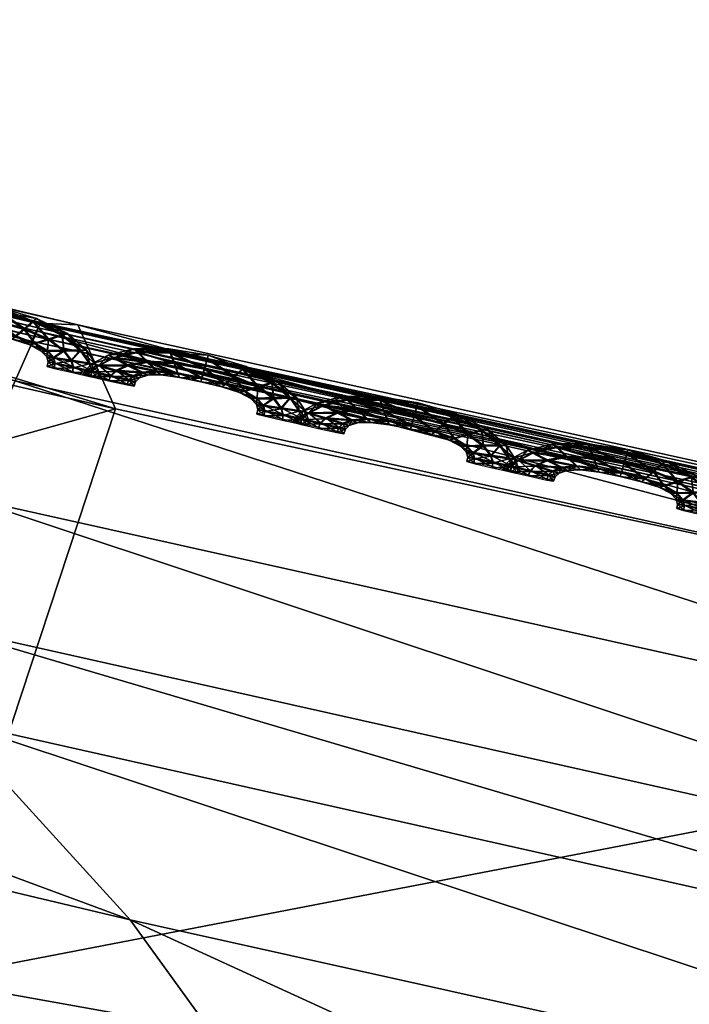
# Model space of a CAD drawing. Extents: x -7.4 to 7.4, y -11.5 to 9.8.
# Tile 313 of 469: x -2.316 to -2.141, y 9.55 to 9.807. Entities that reach past the tile are written whole.
import ezdxf

# ---------------------------------------------------------------- set-up
doc = ezdxf.new("R2010")
doc.units = 0
doc.header["$MEASUREMENT"] = 0
for name, color, linetype in [('A-FURN-3-ST', 150, 'Continuous'), ('A-FURN-3-ST-SEAM', 130, 'Continuous'), ('A-FURN-3-ST-SI', 160, 'Continuous')]:
    doc.layers.add(name, color=color, linetype=linetype)

msp = doc.modelspace()

# ---------------------------------------------------------------- meshes
at = {"layer": 'A-FURN-3-ST'}
mesh = msp.add_polyface(dxfattribs=at)
corners = [(-2.31136, 9.72685, 17.60377), (-2.31247, 9.72471, 17.59244), (-2.58485, 9.78906, 17.58594), (-2.58394, 9.7912, 17.59731), (-2.31314, 9.72338, 17.58582), (-2.58541, 9.78774, 17.57936), (-1.97154, 9.64931, 17.59978), (-1.97016, 9.65145, 17.61111), (-2.341, 9.64976, 17.62644), (-2.33487, 9.62422, 17.64508), (-2.00233, 9.54956, 17.65287), (-2.00744, 9.57494, 17.6342), (-2.28734, 9.57201, 17.73868), (-1.9535, 9.49769, 17.74628), (-2.60056, 9.68795, 17.63823), (-2.55406, 9.63542, 17.7319), (-2.60749, 9.7137, 17.61963), (-2.31737, 9.71296, 17.63359), (-2.33031, 9.68251, 17.631), (-1.99366, 9.60745, 17.63857), (-1.97764, 9.63765, 17.64097), (-2.59925, 9.74662, 17.62435), (-2.58885, 9.77724, 17.62709), (-2.31247, 9.72471, 17.58012), (-2.58485, 9.78906, 17.57365), (-2.31136, 9.72685, 17.57498), (-2.58394, 9.7912, 17.56852), (-1.97154, 9.64931, 17.58746), (-1.97237, 9.64803, 17.59316), (-2.31164, 9.72598, 17.62142), (-1.97055, 9.65058, 17.62872), (-2.58418, 9.79034, 17.61495), (-2.19743, 9.44775, 17.93382), (-1.85947, 9.37574, 17.941), (-2.1687, 9.2031, 18.1293), (-2.46914, 9.50927, 17.92716)]
mesh.append_faces([[corners[k] for k in face] for face in [(0, 1, 2), (2, 3, 0), (1, 4, 5), (5, 2, 1), (4, 1, 6), (1, 0, 7), (8, 9, 10), (10, 11, 8), (9, 12, 13), (13, 10, 9), (14, 15, 12), (12, 9, 14), (16, 14, 9), (9, 8, 16), (17, 18, 19), (19, 20, 17), (18, 8, 11), (11, 19, 18), (8, 18, 21), (22, 21, 18), (18, 17, 22), (4, 23, 24), (24, 5, 4), (23, 25, 26), (26, 24, 23), (25, 23, 27), (23, 4, 28), (0, 29, 30), (29, 17, 20), (20, 30, 29), (31, 22, 17), (17, 29, 31), (3, 31, 29), (29, 0, 3), (12, 32, 33), (34, 32, 35), (15, 35, 32), (32, 12, 15)]])
mesh = msp.add_polyface(dxfattribs=at)
corners = [(-2.34041, 9.55636, 0.61819), (-2.29118, 9.70571, 1.00068), (-1.94875, 9.63192, 1.00083), (-2.63364, 9.60992, 0.61819), (-2.56645, 9.76867, 1.00053), (-2.84873, 9.62562, 0.62332), (-2.75513, 9.78375, 1.00144), (-3.02475, 9.55904, 0.64812), (-2.99515, 9.64037, 1.00437), (-3.33255, 9.23994, 0.62332), (-3.41835, 9.25271, 1.00159), (-3.8311, 8.70215, 0.61819), (-3.96608, 8.70433, 1.00079), (-4.35805, 8.11928, 0.61819), (-4.52027, 8.12229, 1.00098), (-4.86768, 7.51619, 0.61819), (-5.04849, 7.5208, 1.0011), (-5.34537, 6.87803, 0.61819), (-5.54237, 6.88314, 1.00121), (-2.49807, 9.19186, 0.56582), (-2.83903, 9.224, 0.56582), (-2.71707, 8.68134, 0.55836), (-3.14581, 8.69205, 0.55836), (-2.1241, 9.15424, 0.56582), (-2.2831, 8.66878, 0.55836), (-1.99018, 9.49361, 0.61819), (-1.91804, 8.11232, 0.55836), (-2.39411, 8.11376, 0.55836), (-1.93379, 7.51392, 0.55836), (-2.46835, 7.51392, 0.55836), (-1.94178, 6.87548, 0.55836), (-2.53254, 6.87548, 0.55836), (-3.54027, 8.6986, 0.56582), (-3.12657, 9.24031, 0.57304), (-3.85575, 7.51392, 0.55836), (-4.4575, 7.51421, 0.56582), (-3.99861, 8.11768, 0.56582), (-3.4969, 8.11669, 0.55836), (-4.19521, 6.87548, 0.55836), (-4.89012, 6.87581, 0.56582), (-3.34122, 6.87548, 0.55836), (-3.14632, 7.51392, 0.55836), (-2.93761, 8.11533, 0.55836)]
mesh.append_faces([[corners[k] for k in face] for face in [(0, 1, 2), (3, 4, 1), (1, 0, 3), (5, 6, 4), (4, 3, 5), (7, 8, 6), (6, 5, 7), (7, 9, 10), (10, 8, 7), (10, 9, 11), (11, 12, 10), (12, 11, 13), (13, 14, 12), (14, 13, 15), (15, 16, 14), (16, 15, 17), (17, 18, 16), (0, 19, 20), (20, 3, 0), (20, 19, 21), (21, 22, 20), (19, 23, 24), (24, 21, 19), (25, 23, 19), (19, 0, 25), (26, 27, 24), (32, 33, 20), (20, 22, 32), (33, 5, 3), (3, 20, 33), (9, 7, 5), (5, 33, 9), (11, 9, 33), (33, 32, 11), (34, 35, 36), (36, 37, 34), (37, 36, 32), (32, 22, 37), (36, 13, 11), (11, 32, 36), (35, 15, 13), (13, 36, 35), (38, 39, 35), (35, 34, 38), (39, 17, 15), (15, 35, 39), (40, 38, 34), (34, 41, 40), (27, 42, 21), (21, 24, 27), (42, 37, 22), (22, 21, 42), (41, 34, 37), (37, 42, 41)]])
mesh.append_faces([[corners[k] for k in face] for face in [(28, 29, 27), (30, 31, 29), (41, 29, 31)]], dxfattribs={"vtx0": -1, "vtx1": -1, "vtx2": -1})
mesh.append_faces([[corners[k] for k in face] for face in [(31, 40, 41), (29, 41, 42)]], dxfattribs={"vtx0": -1, "vtx2": -1})
mesh.append_faces([[corners[k] for k in face] for face in [(42, 27, 29)]], dxfattribs={"vtx1": -1, "vtx2": -1})
mesh = msp.add_polyface(dxfattribs=at)
corners = [(-1.97154, 9.64931, 17.59978), (-1.97237, 9.64803, 17.59316), (-2.31314, 9.72338, 17.58582), (-1.97016, 9.65145, 17.61111), (-2.31247, 9.72471, 17.59244), (-1.61079, 9.58124, 17.61788), (-1.61246, 9.5791, 17.60655), (-1.61344, 9.57783, 17.59997), (-1.2449, 9.51899, 17.61351), (-1.24296, 9.52109, 17.62484), (-1.65614, 9.50523, 17.64139), (-1.65219, 9.48001, 17.6601), (-1.2948, 9.42056, 17.66748), (-1.29674, 9.44553, 17.64876), (-1.60256, 9.4286, 17.75332), (-1.24743, 9.3698, 17.76043), (-2.00233, 9.54956, 17.65287), (-1.9535, 9.49769, 17.74628), (-2.00744, 9.57494, 17.6342), (-1.61974, 9.56752, 17.64778), (-1.63909, 9.53749, 17.64557), (-1.27624, 9.47762, 17.65272), (-1.99366, 9.60745, 17.63857), (-1.97764, 9.63765, 17.64097), (-1.61246, 9.5791, 17.59427), (-1.97154, 9.64931, 17.58746), (-1.61079, 9.58124, 17.58913), (-1.97016, 9.65145, 17.58232), (-1.2449, 9.51899, 17.60123), (-1.24609, 9.51771, 17.60693), (-1.61123, 9.58038, 17.63549), (-1.24351, 9.52022, 17.64237), (-1.25349, 9.50745, 17.65477), (-1.97055, 9.65058, 17.62872), (-2.31136, 9.72685, 17.57498), (-2.31247, 9.72471, 17.58012), (-2.31136, 9.72685, 17.60377), (-1.85947, 9.37574, 17.941), (-1.50521, 9.30879, 17.94759), (-2.28734, 9.57201, 17.73868)]
mesh.append_faces([[corners[k] for k in face] for face in [(0, 1, 2), (3, 0, 4), (5, 6, 0), (0, 3, 5), (6, 7, 1), (1, 0, 6), (7, 6, 8), (6, 5, 9), (10, 11, 12), (12, 13, 10), (11, 14, 15), (16, 17, 14), (14, 11, 16), (18, 16, 11), (11, 10, 18), (19, 20, 21), (20, 10, 13), (22, 18, 10), (10, 20, 22), (23, 22, 20), (20, 19, 23), (7, 24, 25), (25, 1, 7), (24, 26, 27), (27, 25, 24), (26, 24, 28), (24, 7, 29), (5, 30, 31), (30, 19, 32), (33, 23, 19), (19, 30, 33), (3, 33, 30), (30, 5, 3), (25, 27, 34), (1, 25, 35), (33, 3, 36), (17, 37, 38), (38, 14, 17), (37, 17, 39)]])
mesh = msp.add_polyface(dxfattribs=at)
corners = [(-0.29098, 9.30467, 0.61819), (-0.27167, 9.40709, 1.00151), (0, 9.39906, 1.00155), (0, 9.29704, 0.61819), (-0.5936, 9.32387, 0.61819), (-0.56214, 9.4288, 1.00144), (-0.91719, 9.35069, 0.61819), (-0.8849, 9.46131, 1.00129), (-1.26207, 9.38711, 0.61819), (-1.23172, 9.50581, 1.00113), (-1.62401, 9.43544, 0.61819), (-1.5897, 9.56341, 1.00098), (-1.99018, 9.49361, 0.61819), (-1.94875, 9.63192, 1.00083), (-2.34041, 9.55636, 0.61819), (-1.35123, 9.09059, 0.56582), (-1.73692, 9.11935, 0.56582), (-2.1241, 9.15424, 0.56582), (-1.859, 8.65716, 0.55836), (-2.2831, 8.66878, 0.55836), (-1.44439, 8.6476, 0.55836), (-0.63005, 9.05338, 0.56582), (-0.97932, 9.06921, 0.56582), (-1.03908, 8.64051, 0.55836), (-0.65929, 8.63524, 0.55836), (-1.91804, 8.11232, 0.55836), (-2.39411, 8.11376, 0.55836), (-1.93379, 7.51392, 0.55836), (-1.48547, 8.11113, 0.55836), (-1.49132, 7.51392, 0.55836), (-1.06504, 8.11026, 0.55836), (-1.06876, 7.51392, 0.55836), (-0.67156, 8.1096, 0.55836), (-0.6733, 7.51392, 0.55836), (-0.32248, 8.10911, 0.55836), (0, 8.1089, 0.55836), (0, 7.51392, 0.55836), (-0.31817, 8.63132, 0.55836), (0, 8.62968, 0.55836), (-0.32308, 7.51392, 0.55836), (0, 9.03682, 0.56582), (-0.30741, 9.0416, 0.56582), (0.29098, 9.30467, 0.61819)]
mesh.append_faces([[corners[k] for k in face] for face in [(0, 1, 2), (2, 3, 0), (4, 5, 1), (1, 0, 4), (6, 7, 5), (5, 4, 6), (8, 9, 7), (7, 6, 8), (10, 11, 9), (9, 8, 10), (12, 13, 11), (11, 10, 12), (13, 12, 14), (15, 16, 10), (10, 8, 15), (16, 17, 12), (12, 10, 16), (17, 16, 18), (18, 19, 17), (16, 15, 20), (20, 18, 16), (21, 22, 6), (6, 4, 21), (22, 15, 8), (8, 6, 22), (20, 15, 22), (22, 23, 20), (22, 21, 24), (24, 23, 22), (19, 18, 25), (18, 20, 28), (28, 25, 18), (20, 23, 30), (30, 28, 20), (23, 24, 32), (32, 30, 23), (35, 34, 37), (37, 38, 35), (34, 32, 24), (24, 37, 34), (40, 41, 0), (0, 3, 40), (41, 21, 4), (4, 0, 41), (37, 24, 21), (21, 41, 37), (38, 37, 41), (41, 40, 38), (42, 3, 2), (40, 3, 42)]])
mesh.append_faces([[corners[k] for k in face] for face in [(29, 27, 25), (31, 29, 28), (33, 31, 30), (39, 33, 32)]], dxfattribs={"vtx0": -1, "vtx1": -1, "vtx2": -1})
mesh.append_faces([[corners[k] for k in face] for face in [(26, 25, 27), (25, 28, 29), (28, 30, 31), (30, 32, 33), (34, 35, 36), (32, 34, 39)]], dxfattribs={"vtx1": -1, "vtx2": -1})
at = {"layer": 'A-FURN-3-ST-SEAM'}
mesh = msp.add_polyface(dxfattribs=at)
corners = [(-2.34017, 9.73299, 17.5886), (-2.33162, 9.73282, 17.58883), (-2.33063, 9.73006, 17.59012), (-2.32272, 9.72862, 17.59031), (-2.33198, 9.73393, 17.58544), (-2.33764, 9.73043, 17.58997), (-2.32343, 9.72614, 17.58905), (-2.32196, 9.73121, 17.58905), (-2.32169, 9.73225, 17.58567), (-2.34112, 9.73401, 17.58518), (-2.3465, 9.73158, 17.58841), (-2.32964, 9.72738, 17.5889), (-2.31729, 9.72454, 17.58917), (-2.315, 9.72643, 17.59046), (-2.32193, 9.73138, 17.58232), (-2.33158, 9.73303, 17.5821), (-2.34274, 9.72957, 17.58982), (-2.33506, 9.72796, 17.58879), (-2.32367, 9.72528, 17.58567), (-2.32925, 9.72647, 17.58556), (-2.31263, 9.72846, 17.58925), (-2.31176, 9.72928, 17.5859), (-2.31263, 9.72862, 17.58251), (-2.34013, 9.73319, 17.58187), (-2.34785, 9.73241, 17.58499), (-2.35034, 9.72957, 17.5883), (-2.33408, 9.72714, 17.58544), (-2.31817, 9.72392, 17.58578), (-2.31227, 9.72269, 17.58928), (-2.30867, 9.72376, 17.59061), (-2.31492, 9.72672, 17.58122), (-2.32264, 9.72891, 17.58107), (-2.33059, 9.73035, 17.58088), (-2.34587, 9.72812, 17.5897), (-2.33898, 9.72767, 17.58867), (-2.33756, 9.72701, 17.58537), (-2.3296, 9.72759, 17.58217), (-2.32339, 9.72635, 17.58232), (-2.33503, 9.72816, 17.58206), (-2.30507, 9.72487, 17.5894), (-2.30372, 9.72536, 17.58605), (-2.30503, 9.72503, 17.58267), (-2.30863, 9.724, 17.58133), (-2.33756, 9.73072, 17.58069), (-2.34642, 9.73175, 17.58168), (-2.352, 9.73018, 17.58487), (-2.35204, 9.728, 17.58826), (-2.33894, 9.72783, 17.58194), (-2.31726, 9.72474, 17.58244), (-2.31358, 9.7224, 17.5859), (-2.30899, 9.72075, 17.58932), (-2.30467, 9.72079, 17.59069), (-2.31223, 9.72289, 17.58255), (-2.35382, 9.72854, 17.5848), (-2.34729, 9.7268, 17.58966), (-2.34136, 9.72676, 17.5886), (-2.33966, 9.72635, 17.58533), (-2.34132, 9.72697, 17.58187), (-2.34266, 9.72985, 17.58057), (-2.30032, 9.72087, 17.58951), (-2.2987, 9.721, 17.58617), (-2.30028, 9.72108, 17.58278), (-2.30463, 9.72104, 17.58141), (-2.30894, 9.72092, 17.58259), (-2.3503, 9.72977, 17.58156), (-2.352, 9.72821, 17.58152), (-2.35438, 9.7273, 17.5848), (-2.3526, 9.7268, 17.58822), (-2.34579, 9.72841, 17.58046), (-2.31061, 9.72079, 17.58594), (-2.30736, 9.7189, 17.58936), (-2.30269, 9.71815, 17.59073), (-2.35252, 9.72697, 17.58149), (-2.34777, 9.72565, 17.58966), (-2.3425, 9.72569, 17.5886), (-2.34068, 9.72536, 17.58529), (-2.34243, 9.7259, 17.58187), (-2.29798, 9.71745, 17.58955), (-2.29624, 9.71729, 17.5862), (-2.29798, 9.71766, 17.58282), (-2.30265, 9.7184, 17.58145), (-2.30736, 9.7191, 17.58263), (-2.3091, 9.71926, 17.58597), (-2.34721, 9.72709, 17.58042), (-2.34769, 9.7259, 17.58042), (-2.30697, 9.71749, 17.5894), (-2.30218, 9.71638, 17.59073), (-2.34294, 9.72454, 17.5886), (-2.34112, 9.72421, 17.58529), (-2.3429, 9.72474, 17.58187), (-2.30875, 9.71795, 17.58597), (-2.29735, 9.71535, 17.58959), (-2.29553, 9.71507, 17.58624), (-2.29731, 9.71556, 17.58282), (-2.30214, 9.71663, 17.58149), (-2.30693, 9.71766, 17.58267), (-2.30899, 9.71679, 17.58597), (-2.3072, 9.71626, 17.5894), (-2.30238, 9.71515, 17.59073), (-2.30717, 9.71647, 17.58267), (-2.29755, 9.71407, 17.58955), (-2.29573, 9.71374, 17.58624), (-2.29751, 9.71428, 17.58282), (-2.30234, 9.71539, 17.58149)]
mesh.append_faces([[corners[k] for k in face] for face in [(2, 1, 0), (1, 2, 3), (0, 1, 4), (0, 5, 2), (6, 3, 2), (3, 7, 1), (8, 4, 1), (4, 9, 0), (5, 0, 10), (11, 2, 5), (3, 6, 12), (2, 11, 6), (7, 3, 13), (1, 7, 8), (4, 8, 14), (9, 4, 15), (10, 0, 9), (10, 16, 5), (5, 17, 11), (12, 6, 18), (12, 13, 3), (6, 11, 19), (13, 20, 7), (21, 8, 7), (22, 14, 8), (14, 15, 4), (15, 23, 9), (9, 24, 10), (16, 10, 25), (17, 5, 16), (11, 17, 26), (19, 18, 6), (18, 27, 12), (13, 12, 28), (26, 19, 11), (20, 13, 29), (7, 20, 21), (8, 21, 22), (14, 22, 30), (15, 14, 31), (23, 15, 32), (24, 9, 23), (25, 10, 24), (25, 33, 16), (16, 34, 17), (35, 26, 17), (18, 19, 36), (27, 18, 37), (28, 12, 27), (28, 29, 13), (19, 26, 38), (29, 39, 20), (40, 21, 20), (41, 22, 21), (42, 30, 22), (30, 31, 14), (31, 32, 15), (32, 43, 23), (23, 44, 24), (24, 45, 25), (33, 25, 46), (34, 16, 33), (17, 34, 35), (26, 35, 47), (38, 36, 19), (36, 37, 18), (37, 48, 27), (27, 49, 28), (29, 28, 50), (47, 38, 26), (39, 29, 51), (20, 39, 40), (21, 40, 41), (22, 41, 42), (30, 42, 52), (31, 30, 48), (32, 31, 37), (43, 32, 36), (44, 23, 43), (45, 24, 44), (25, 45, 53), (53, 46, 25), (46, 54, 33), (33, 55, 34), (56, 35, 34), (57, 47, 35), (36, 38, 43), (37, 36, 32), (48, 37, 31), (49, 27, 48), (50, 28, 49), (50, 51, 29), (38, 47, 58), (51, 59, 39), (60, 40, 39), (61, 41, 40), (62, 42, 41), (63, 52, 42), (52, 48, 30), (43, 58, 44), (44, 64, 45), (65, 53, 45), (46, 53, 66), (54, 46, 67), (55, 33, 54), (34, 55, 56), (35, 56, 57), (47, 57, 68), (58, 43, 38), (48, 52, 49), (49, 69, 50), (51, 50, 70), (68, 58, 47), (59, 51, 71), (39, 59, 60), (40, 60, 61), (41, 61, 62), (42, 62, 63), (52, 63, 69), (64, 44, 58), (45, 64, 65), (53, 65, 72), (72, 66, 53), (66, 67, 46), (67, 73, 54), (54, 74, 55), (56, 55, 74), (57, 56, 75), (68, 57, 76), (69, 49, 52), (70, 50, 69), (70, 71, 51), (58, 68, 64), (71, 77, 59), (78, 60, 59), (79, 61, 60), (80, 62, 61), (81, 63, 62), (82, 69, 63), (83, 65, 64), (84, 72, 65), (74, 54, 73), (74, 75, 56), (75, 76, 57), (76, 83, 68), (69, 82, 70), (71, 70, 85), (64, 68, 83), (77, 71, 86), (59, 77, 78), (60, 78, 79), (61, 79, 80), (62, 80, 81), (63, 81, 82), (65, 83, 84), (73, 87, 74), (75, 74, 87), (76, 75, 88), (83, 76, 89), (70, 82, 90), (90, 85, 70), (85, 86, 71), (86, 91, 77), (78, 77, 91), (79, 78, 92), (80, 79, 93), (81, 80, 94), (82, 81, 95), (89, 84, 83), (87, 88, 75), (88, 89, 76), (95, 90, 82), (85, 90, 96), (86, 85, 97), (91, 86, 98), (91, 92, 78), (92, 93, 79), (93, 94, 80), (94, 95, 81), (90, 95, 99), (99, 96, 90), (96, 97, 85), (97, 98, 86), (98, 100, 91), (92, 91, 100), (93, 92, 101), (94, 93, 102), (95, 94, 103), (103, 99, 95), (100, 101, 92), (101, 102, 93), (102, 103, 94)]])
mesh = msp.add_polyface(dxfattribs=at)
corners = [(-2.2854, 9.72038, 17.58985), (-2.27681, 9.72026, 17.59008), (-2.27582, 9.71749, 17.59137), (-2.26787, 9.71609, 17.59153), (-2.27717, 9.72137, 17.5867), (-2.28283, 9.71782, 17.59119), (-2.26858, 9.71362, 17.59027), (-2.26716, 9.71869, 17.59027), (-2.26688, 9.71972, 17.58692), (-2.28631, 9.72137, 17.58643), (-2.29169, 9.7189, 17.58966), (-2.27483, 9.71486, 17.59016), (-2.26249, 9.71206, 17.59042), (-2.26015, 9.71395, 17.59172), (-2.26712, 9.71885, 17.58354), (-2.27677, 9.72046, 17.58335), (-2.28793, 9.71696, 17.59107), (-2.28025, 9.71539, 17.59004), (-2.26886, 9.71275, 17.58692), (-2.27444, 9.71391, 17.58681), (-2.25782, 9.71597, 17.59046), (-2.25695, 9.71679, 17.58712), (-2.25778, 9.71613, 17.58373), (-2.28532, 9.72054, 17.58312), (-2.29308, 9.71972, 17.58624), (-2.29557, 9.71688, 17.58955), (-2.27927, 9.71457, 17.5867), (-2.26332, 9.7114, 17.58704), (-2.25742, 9.71024, 17.5905), (-2.25382, 9.71127, 17.59183), (-2.26011, 9.71424, 17.58244), (-2.26783, 9.71638, 17.58229), (-2.27578, 9.71778, 17.5821), (-2.29106, 9.71548, 17.59099), (-2.28417, 9.71507, 17.58993), (-2.28271, 9.71445, 17.58662), (-2.2748, 9.71502, 17.58343), (-2.26854, 9.71383, 17.58354), (-2.28022, 9.7156, 17.58331), (-2.25022, 9.71243, 17.59061), (-2.24887, 9.71292, 17.5873), (-2.25022, 9.71259, 17.58388), (-2.25378, 9.71156, 17.58259), (-2.28275, 9.71811, 17.58194), (-2.29161, 9.7191, 17.58293), (-2.29719, 9.71749, 17.58613), (-2.29727, 9.71531, 17.58951), (-2.2841, 9.71523, 17.5832), (-2.26245, 9.71222, 17.58365), (-2.25873, 9.70991, 17.58712), (-2.25414, 9.70827, 17.59058), (-2.24982, 9.7083, 17.59191), (-2.25738, 9.71041, 17.58377), (-2.29901, 9.71584, 17.58609), (-2.29248, 9.71416, 17.59096), (-2.28655, 9.71416, 17.58985), (-2.28485, 9.71374, 17.58654), (-2.28651, 9.71436, 17.58312), (-2.28785, 9.7172, 17.58179), (-2.24547, 9.70843, 17.59073), (-2.24385, 9.7086, 17.58738), (-2.24543, 9.70864, 17.584), (-2.24978, 9.7086, 17.58267), (-2.25414, 9.70847, 17.58385), (-2.29549, 9.71708, 17.58282), (-2.29719, 9.71552, 17.58278), (-2.29957, 9.71461, 17.58609), (-2.29779, 9.71412, 17.58951), (-2.29098, 9.71576, 17.58171), (-2.25576, 9.70835, 17.58715), (-2.25251, 9.70645, 17.59061), (-2.24784, 9.70571, 17.59194), (-2.29771, 9.71428, 17.58278), (-2.29296, 9.71296, 17.59092), (-2.2877, 9.71309, 17.58985), (-2.28587, 9.71275, 17.58654), (-2.28762, 9.71325, 17.58312), (-2.24314, 9.70505, 17.59077), (-2.24139, 9.70485, 17.58746), (-2.24314, 9.70521, 17.58403), (-2.24781, 9.70596, 17.5827), (-2.25248, 9.70666, 17.58388), (-2.25426, 9.70682, 17.58719), (-2.2924, 9.71441, 17.58168), (-2.29288, 9.71321, 17.58168), (-2.25212, 9.70501, 17.59061), (-2.24729, 9.70394, 17.59198), (-2.28813, 9.71193, 17.58985), (-2.28627, 9.7116, 17.58654), (-2.28809, 9.7121, 17.58312), (-2.2539, 9.70551, 17.58723), (-2.2425, 9.70291, 17.5908), (-2.24068, 9.70262, 17.58746), (-2.24246, 9.70311, 17.58407), (-2.24729, 9.70419, 17.5827), (-2.25208, 9.70521, 17.58388), (-2.25414, 9.70431, 17.58719), (-2.25236, 9.70382, 17.59061), (-2.24753, 9.7027, 17.59198), (-2.25232, 9.70402, 17.58388), (-2.2427, 9.70163, 17.5908), (-2.24084, 9.7013, 17.58746), (-2.24266, 9.70184, 17.58407), (-2.24749, 9.70295, 17.5827)]
mesh.append_faces([[corners[k] for k in face] for face in [(2, 1, 0), (1, 2, 3), (0, 1, 4), (0, 5, 2), (6, 3, 2), (3, 7, 1), (8, 4, 1), (4, 9, 0), (5, 0, 10), (11, 2, 5), (3, 6, 12), (2, 11, 6), (7, 3, 13), (1, 7, 8), (4, 8, 14), (9, 4, 15), (10, 0, 9), (10, 16, 5), (5, 17, 11), (12, 6, 18), (12, 13, 3), (6, 11, 19), (13, 20, 7), (21, 8, 7), (22, 14, 8), (14, 15, 4), (15, 23, 9), (9, 24, 10), (16, 10, 25), (17, 5, 16), (11, 17, 26), (19, 18, 6), (18, 27, 12), (13, 12, 28), (26, 19, 11), (20, 13, 29), (7, 20, 21), (8, 21, 22), (14, 22, 30), (15, 14, 31), (23, 15, 32), (24, 9, 23), (25, 10, 24), (25, 33, 16), (16, 34, 17), (35, 26, 17), (18, 19, 36), (27, 18, 37), (28, 12, 27), (28, 29, 13), (19, 26, 38), (29, 39, 20), (40, 21, 20), (41, 22, 21), (42, 30, 22), (30, 31, 14), (31, 32, 15), (32, 43, 23), (23, 44, 24), (24, 45, 25), (33, 25, 46), (34, 16, 33), (17, 34, 35), (26, 35, 47), (38, 36, 19), (36, 37, 18), (37, 48, 27), (27, 49, 28), (29, 28, 50), (47, 38, 26), (39, 29, 51), (20, 39, 40), (21, 40, 41), (22, 41, 42), (30, 42, 52), (31, 30, 48), (32, 31, 37), (43, 32, 36), (44, 23, 43), (45, 24, 44), (25, 45, 53), (53, 46, 25), (46, 54, 33), (33, 55, 34), (56, 35, 34), (57, 47, 35), (36, 38, 43), (37, 36, 32), (48, 37, 31), (49, 27, 48), (50, 28, 49), (50, 51, 29), (38, 47, 58), (51, 59, 39), (60, 40, 39), (61, 41, 40), (62, 42, 41), (63, 52, 42), (52, 48, 30), (43, 58, 44), (44, 64, 45), (65, 53, 45), (46, 53, 66), (54, 46, 67), (55, 33, 54), (34, 55, 56), (35, 56, 57), (47, 57, 68), (58, 43, 38), (48, 52, 49), (49, 69, 50), (51, 50, 70), (68, 58, 47), (59, 51, 71), (39, 59, 60), (40, 60, 61), (41, 61, 62), (42, 62, 63), (52, 63, 69), (64, 44, 58), (45, 64, 65), (53, 65, 72), (72, 66, 53), (66, 67, 46), (67, 73, 54), (54, 74, 55), (56, 55, 74), (57, 56, 75), (68, 57, 76), (69, 49, 52), (70, 50, 69), (70, 71, 51), (58, 68, 64), (71, 77, 59), (78, 60, 59), (79, 61, 60), (80, 62, 61), (81, 63, 62), (82, 69, 63), (83, 65, 64), (84, 72, 65), (74, 54, 73), (74, 75, 56), (75, 76, 57), (76, 83, 68), (69, 82, 70), (71, 70, 85), (64, 68, 83), (77, 71, 86), (59, 77, 78), (60, 78, 79), (61, 79, 80), (62, 80, 81), (63, 81, 82), (65, 83, 84), (73, 87, 74), (75, 74, 87), (76, 75, 88), (83, 76, 89), (70, 82, 90), (90, 85, 70), (85, 86, 71), (86, 91, 77), (78, 77, 91), (79, 78, 92), (80, 79, 93), (81, 80, 94), (82, 81, 95), (89, 84, 83), (87, 88, 75), (88, 89, 76), (95, 90, 82), (85, 90, 96), (86, 85, 97), (91, 86, 98), (91, 92, 78), (92, 93, 79), (93, 94, 80), (94, 95, 81), (90, 95, 99), (99, 96, 90), (96, 97, 85), (97, 98, 86), (98, 100, 91), (92, 91, 100), (93, 92, 101), (94, 93, 102), (95, 94, 103), (103, 99, 95), (100, 101, 92), (101, 102, 93), (102, 103, 94)]])
mesh = msp.add_polyface(dxfattribs=at)
corners = [(-2.23055, 9.70794, 17.59107), (-2.22197, 9.70785, 17.5913), (-2.22097, 9.70509, 17.59259), (-2.21306, 9.70369, 17.59278), (-2.22236, 9.70893, 17.58792), (-2.22798, 9.70542, 17.59244), (-2.21373, 9.70118, 17.59149), (-2.21231, 9.70625, 17.59153), (-2.21203, 9.70728, 17.58814), (-2.2315, 9.70897, 17.58769), (-2.23684, 9.70649, 17.59088), (-2.21999, 9.70242, 17.59137), (-2.20764, 9.69961, 17.59164), (-2.2053, 9.70155, 17.59293), (-2.21231, 9.70645, 17.58476), (-2.22197, 9.70802, 17.58457), (-2.23309, 9.70452, 17.59229), (-2.22541, 9.70295, 17.59126), (-2.21401, 9.70035, 17.58814), (-2.21959, 9.70151, 17.58803), (-2.20297, 9.70353, 17.59172), (-2.2021, 9.70435, 17.58837), (-2.20297, 9.70373, 17.58499), (-2.23051, 9.70814, 17.58434), (-2.23823, 9.70728, 17.58749), (-2.24068, 9.70447, 17.59077), (-2.22442, 9.70213, 17.58792), (-2.20847, 9.69899, 17.58826), (-2.20257, 9.6978, 17.59172), (-2.19897, 9.69887, 17.59305), (-2.20526, 9.7018, 17.58365), (-2.21298, 9.70394, 17.5835), (-2.22094, 9.70534, 17.58335), (-2.23621, 9.70308, 17.59221), (-2.22932, 9.70262, 17.59115), (-2.22786, 9.702, 17.58784), (-2.21994, 9.70262, 17.58465), (-2.21373, 9.70139, 17.58476), (-2.22537, 9.70316, 17.58453), (-2.19541, 9.69999, 17.59187), (-2.19403, 9.70048, 17.58852), (-2.19537, 9.70019, 17.58514), (-2.19893, 9.69912, 17.58381), (-2.2279, 9.70567, 17.58316), (-2.2368, 9.70666, 17.58415), (-2.24234, 9.70505, 17.58734), (-2.24239, 9.70287, 17.59073), (-2.22924, 9.70283, 17.58442), (-2.2076, 9.69982, 17.58491), (-2.20388, 9.69747, 17.58833), (-2.19929, 9.69582, 17.59179), (-2.19498, 9.6959, 17.59312), (-2.20253, 9.69801, 17.58499), (-2.24416, 9.7034, 17.5873), (-2.23759, 9.70171, 17.59217), (-2.2317, 9.70171, 17.59111), (-2.23, 9.7013, 17.5878), (-2.23166, 9.70192, 17.58438), (-2.23301, 9.70476, 17.58305), (-2.19062, 9.69603, 17.59194), (-2.189, 9.69615, 17.5886), (-2.19058, 9.69623, 17.58521), (-2.19493, 9.69615, 17.58388), (-2.19925, 9.69603, 17.58506), (-2.24064, 9.70464, 17.58403), (-2.24234, 9.70308, 17.584), (-2.24468, 9.70217, 17.5873), (-2.2429, 9.70167, 17.59073), (-2.23613, 9.70332, 17.58293), (-2.20091, 9.6959, 17.58841), (-2.19767, 9.69401, 17.59183), (-2.193, 9.69327, 17.59316), (-2.24286, 9.70184, 17.584), (-2.23811, 9.70056, 17.59214), (-2.23281, 9.70064, 17.59107), (-2.23099, 9.70031, 17.58776), (-2.23277, 9.70081, 17.58434), (-2.18829, 9.69261, 17.59198), (-2.18651, 9.69245, 17.58867), (-2.18829, 9.69281, 17.58525), (-2.19296, 9.69356, 17.58392), (-2.19763, 9.69421, 17.5851), (-2.19941, 9.69438, 17.58841), (-2.23756, 9.702, 17.5829), (-2.23803, 9.70081, 17.5829), (-2.19727, 9.69261, 17.59183), (-2.19244, 9.6915, 17.5932), (-2.23324, 9.69949, 17.59107), (-2.23142, 9.69916, 17.58776), (-2.2332, 9.69965, 17.58434), (-2.19905, 9.69306, 17.58845), (-2.18761, 9.69051, 17.59202), (-2.18583, 9.69022, 17.58867), (-2.18761, 9.69071, 17.58529), (-2.1924, 9.69178, 17.58392), (-2.19723, 9.69277, 17.5851), (-2.19929, 9.69191, 17.58845), (-2.19747, 9.69137, 17.59183), (-2.19264, 9.69026, 17.5932), (-2.19747, 9.69158, 17.5851), (-2.18781, 9.68919, 17.59202), (-2.18599, 9.6889, 17.58867), (-2.18781, 9.6894, 17.58529), (-2.19264, 9.69055, 17.58392)]
mesh.append_faces([[corners[k] for k in face] for face in [(2, 1, 0), (1, 2, 3), (0, 1, 4), (0, 5, 2), (6, 3, 2), (3, 7, 1), (8, 4, 1), (4, 9, 0), (5, 0, 10), (11, 2, 5), (3, 6, 12), (2, 11, 6), (7, 3, 13), (1, 7, 8), (4, 8, 14), (9, 4, 15), (10, 0, 9), (10, 16, 5), (5, 17, 11), (12, 6, 18), (12, 13, 3), (6, 11, 19), (13, 20, 7), (21, 8, 7), (22, 14, 8), (14, 15, 4), (15, 23, 9), (9, 24, 10), (16, 10, 25), (17, 5, 16), (11, 17, 26), (19, 18, 6), (18, 27, 12), (13, 12, 28), (26, 19, 11), (20, 13, 29), (7, 20, 21), (8, 21, 22), (14, 22, 30), (15, 14, 31), (23, 15, 32), (24, 9, 23), (25, 10, 24), (25, 33, 16), (16, 34, 17), (35, 26, 17), (18, 19, 36), (27, 18, 37), (28, 12, 27), (28, 29, 13), (19, 26, 38), (29, 39, 20), (40, 21, 20), (41, 22, 21), (42, 30, 22), (30, 31, 14), (31, 32, 15), (32, 43, 23), (23, 44, 24), (24, 45, 25), (33, 25, 46), (34, 16, 33), (17, 34, 35), (26, 35, 47), (38, 36, 19), (36, 37, 18), (37, 48, 27), (27, 49, 28), (29, 28, 50), (47, 38, 26), (39, 29, 51), (20, 39, 40), (21, 40, 41), (22, 41, 42), (30, 42, 52), (31, 30, 48), (32, 31, 37), (43, 32, 36), (44, 23, 43), (45, 24, 44), (25, 45, 53), (53, 46, 25), (46, 54, 33), (33, 55, 34), (56, 35, 34), (57, 47, 35), (36, 38, 43), (37, 36, 32), (48, 37, 31), (49, 27, 48), (50, 28, 49), (50, 51, 29), (38, 47, 58), (51, 59, 39), (60, 40, 39), (61, 41, 40), (62, 42, 41), (63, 52, 42), (52, 48, 30), (43, 58, 44), (44, 64, 45), (65, 53, 45), (46, 53, 66), (54, 46, 67), (55, 33, 54), (34, 55, 56), (35, 56, 57), (47, 57, 68), (58, 43, 38), (48, 52, 49), (49, 69, 50), (51, 50, 70), (68, 58, 47), (59, 51, 71), (39, 59, 60), (40, 60, 61), (41, 61, 62), (42, 62, 63), (52, 63, 69), (64, 44, 58), (45, 64, 65), (53, 65, 72), (72, 66, 53), (66, 67, 46), (67, 73, 54), (54, 74, 55), (56, 55, 74), (57, 56, 75), (68, 57, 76), (69, 49, 52), (70, 50, 69), (70, 71, 51), (58, 68, 64), (71, 77, 59), (78, 60, 59), (79, 61, 60), (80, 62, 61), (81, 63, 62), (82, 69, 63), (83, 65, 64), (84, 72, 65), (74, 54, 73), (74, 75, 56), (75, 76, 57), (76, 83, 68), (69, 82, 70), (71, 70, 85), (64, 68, 83), (77, 71, 86), (59, 77, 78), (60, 78, 79), (61, 79, 80), (62, 80, 81), (63, 81, 82), (65, 83, 84), (73, 87, 74), (75, 74, 87), (76, 75, 88), (83, 76, 89), (70, 82, 90), (90, 85, 70), (85, 86, 71), (86, 91, 77), (78, 77, 91), (79, 78, 92), (80, 79, 93), (81, 80, 94), (82, 81, 95), (89, 84, 83), (87, 88, 75), (88, 89, 76), (95, 90, 82), (85, 90, 96), (86, 85, 97), (91, 86, 98), (91, 92, 78), (92, 93, 79), (93, 94, 80), (94, 95, 81), (90, 95, 99), (99, 96, 90), (96, 97, 85), (97, 98, 86), (98, 100, 91), (92, 91, 100), (93, 92, 101), (94, 93, 102), (95, 94, 103), (103, 99, 95), (100, 101, 92), (101, 102, 93), (102, 103, 94)]])
mesh = msp.add_polyface(dxfattribs=at)
corners = [(-2.1757, 9.69554, 17.59229), (-2.16716, 9.69541, 17.59252), (-2.16613, 9.69269, 17.59381), (-2.15817, 9.69129, 17.594), (-2.16751, 9.69652, 17.58913), (-2.17313, 9.69298, 17.59366), (-2.15889, 9.68882, 17.59271), (-2.15746, 9.69389, 17.59274), (-2.15718, 9.69492, 17.58936), (-2.17665, 9.69652, 17.5889), (-2.182, 9.69405, 17.59214), (-2.1651, 9.69001, 17.59259), (-2.15275, 9.68725, 17.59286), (-2.15046, 9.68919, 17.59415), (-2.15746, 9.69405, 17.58601), (-2.16711, 9.69562, 17.58578), (-2.17823, 9.69207, 17.5935), (-2.17052, 9.69055, 17.59248), (-2.15916, 9.68795, 17.58936), (-2.1647, 9.68907, 17.58925), (-2.14812, 9.69121, 17.59293), (-2.14725, 9.69203, 17.58955), (-2.14812, 9.69137, 17.58617), (-2.17566, 9.6957, 17.58556), (-2.18338, 9.69488, 17.58871), (-2.18583, 9.69203, 17.59202), (-2.16957, 9.68972, 17.58913), (-2.15362, 9.68659, 17.58947), (-2.14769, 9.68544, 17.59293), (-2.14412, 9.68651, 17.59427), (-2.15042, 9.68944, 17.58487), (-2.15813, 9.69158, 17.58472), (-2.16609, 9.69294, 17.58457), (-2.18136, 9.69063, 17.59343), (-2.17443, 9.69022, 17.59236), (-2.17301, 9.68956, 17.58905), (-2.1651, 9.69018, 17.58586), (-2.15884, 9.68898, 17.58597), (-2.17052, 9.69076, 17.58575), (-2.14052, 9.68767, 17.59305), (-2.13918, 9.6882, 17.5897), (-2.14052, 9.68787, 17.58632), (-2.14408, 9.6868, 17.58502), (-2.17309, 9.69327, 17.58438), (-2.18196, 9.69426, 17.5854), (-2.1875, 9.69265, 17.5886), (-2.18753, 9.69047, 17.59194), (-2.1744, 9.69038, 17.58563), (-2.15275, 9.68746, 17.58613), (-2.14903, 9.68515, 17.58955), (-2.1444, 9.6835, 17.59301), (-2.14009, 9.68359, 17.59434), (-2.14769, 9.68565, 17.5862), (-2.18932, 9.69096, 17.58852), (-2.18275, 9.68931, 17.59339), (-2.17685, 9.68931, 17.59232), (-2.17515, 9.68886, 17.58902), (-2.17681, 9.68948, 17.5856), (-2.17816, 9.69236, 17.58426), (-2.13573, 9.68375, 17.59316), (-2.13411, 9.68387, 17.58982), (-2.13573, 9.68392, 17.58643), (-2.14005, 9.68387, 17.5851), (-2.1444, 9.68371, 17.58628), (-2.18579, 9.69224, 17.58529), (-2.1875, 9.69063, 17.58521), (-2.18983, 9.68972, 17.58852), (-2.18805, 9.68923, 17.59194), (-2.18128, 9.69088, 17.58419), (-2.14602, 9.68359, 17.58963), (-2.14278, 9.68169, 17.59305), (-2.13811, 9.68099, 17.59438), (-2.18801, 9.68944, 17.58521), (-2.18322, 9.68812, 17.59339), (-2.17796, 9.6882, 17.59229), (-2.17614, 9.68787, 17.58898), (-2.17792, 9.68841, 17.58556), (-2.1334, 9.68033, 17.5932), (-2.13162, 9.68017, 17.58985), (-2.1334, 9.68054, 17.58647), (-2.13807, 9.68124, 17.58514), (-2.14278, 9.6819, 17.58632), (-2.14452, 9.68206, 17.58963), (-2.18267, 9.68956, 17.58411), (-2.18318, 9.68836, 17.58411), (-2.14238, 9.68029, 17.59305), (-2.13755, 9.67922, 17.59438), (-2.17839, 9.68705, 17.59229), (-2.17657, 9.68676, 17.58898), (-2.17836, 9.68725, 17.58556), (-2.14416, 9.68074, 17.58966), (-2.13272, 9.67823, 17.59324), (-2.1309, 9.67794, 17.58989), (-2.13272, 9.67844, 17.58647), (-2.13752, 9.67951, 17.58514), (-2.14234, 9.68046, 17.58632), (-2.1444, 9.67959, 17.58966), (-2.14258, 9.67905, 17.59305), (-2.13775, 9.67798, 17.59438), (-2.14258, 9.67926, 17.58632), (-2.13292, 9.67695, 17.5932), (-2.1311, 9.67667, 17.58989), (-2.13288, 9.67716, 17.58647), (-2.13775, 9.67823, 17.58514)]
mesh.append_faces([[corners[k] for k in face] for face in [(2, 1, 0), (1, 2, 3), (0, 1, 4), (0, 5, 2), (6, 3, 2), (3, 7, 1), (8, 4, 1), (4, 9, 0), (5, 0, 10), (11, 2, 5), (3, 6, 12), (2, 11, 6), (7, 3, 13), (1, 7, 8), (4, 8, 14), (9, 4, 15), (10, 0, 9), (10, 16, 5), (5, 17, 11), (12, 6, 18), (12, 13, 3), (6, 11, 19), (13, 20, 7), (21, 8, 7), (22, 14, 8), (14, 15, 4), (15, 23, 9), (9, 24, 10), (16, 10, 25), (17, 5, 16), (11, 17, 26), (19, 18, 6), (18, 27, 12), (13, 12, 28), (26, 19, 11), (20, 13, 29), (7, 20, 21), (8, 21, 22), (14, 22, 30), (15, 14, 31), (23, 15, 32), (24, 9, 23), (25, 10, 24), (25, 33, 16), (16, 34, 17), (35, 26, 17), (18, 19, 36), (27, 18, 37), (28, 12, 27), (28, 29, 13), (19, 26, 38), (29, 39, 20), (40, 21, 20), (41, 22, 21), (42, 30, 22), (30, 31, 14), (31, 32, 15), (32, 43, 23), (23, 44, 24), (24, 45, 25), (33, 25, 46), (34, 16, 33), (17, 34, 35), (26, 35, 47), (38, 36, 19), (36, 37, 18), (37, 48, 27), (27, 49, 28), (29, 28, 50), (47, 38, 26), (39, 29, 51), (20, 39, 40), (21, 40, 41), (22, 41, 42), (30, 42, 52), (31, 30, 48), (32, 31, 37), (43, 32, 36), (44, 23, 43), (45, 24, 44), (25, 45, 53), (53, 46, 25), (46, 54, 33), (33, 55, 34), (56, 35, 34), (57, 47, 35), (36, 38, 43), (37, 36, 32), (48, 37, 31), (49, 27, 48), (50, 28, 49), (50, 51, 29), (38, 47, 58), (51, 59, 39), (60, 40, 39), (61, 41, 40), (62, 42, 41), (63, 52, 42), (52, 48, 30), (43, 58, 44), (44, 64, 45), (65, 53, 45), (46, 53, 66), (54, 46, 67), (55, 33, 54), (34, 55, 56), (35, 56, 57), (47, 57, 68), (58, 43, 38), (48, 52, 49), (49, 69, 50), (51, 50, 70), (68, 58, 47), (59, 51, 71), (39, 59, 60), (40, 60, 61), (41, 61, 62), (42, 62, 63), (52, 63, 69), (64, 44, 58), (45, 64, 65), (53, 65, 72), (72, 66, 53), (66, 67, 46), (67, 73, 54), (54, 74, 55), (56, 55, 74), (57, 56, 75), (68, 57, 76), (69, 49, 52), (70, 50, 69), (70, 71, 51), (58, 68, 64), (71, 77, 59), (78, 60, 59), (79, 61, 60), (80, 62, 61), (81, 63, 62), (82, 69, 63), (83, 65, 64), (84, 72, 65), (74, 54, 73), (74, 75, 56), (75, 76, 57), (76, 83, 68), (69, 82, 70), (71, 70, 85), (64, 68, 83), (77, 71, 86), (59, 77, 78), (60, 78, 79), (61, 79, 80), (62, 80, 81), (63, 81, 82), (65, 83, 84), (73, 87, 74), (75, 74, 87), (76, 75, 88), (83, 76, 89), (70, 82, 90), (90, 85, 70), (85, 86, 71), (86, 91, 77), (78, 77, 91), (79, 78, 92), (80, 79, 93), (81, 80, 94), (82, 81, 95), (89, 84, 83), (87, 88, 75), (88, 89, 76), (95, 90, 82), (85, 90, 96), (86, 85, 97), (91, 86, 98), (91, 92, 78), (92, 93, 79), (93, 94, 80), (94, 95, 81), (90, 95, 99), (99, 96, 90), (96, 97, 85), (97, 98, 86), (98, 100, 91), (92, 91, 100), (93, 92, 101), (94, 93, 102), (95, 94, 103), (103, 99, 95), (100, 101, 92), (101, 102, 93), (102, 103, 94)]])
at = {"layer": 'A-FURN-3-ST-SI'}
mesh = msp.add_polyface(dxfattribs=at)
corners = [(-2.76867, 9.80731, 17.29826), (-2.58351, 9.79223, 17.30184), (-2.58347, 9.79236, 11.42448), (-2.58394, 9.7912, 17.56852), (-1.24193, 9.52221, 11.44745), (-1.60988, 9.58236, 11.44167), (-1.61, 9.58223, 17.32203), (-1.24205, 9.52204, 17.32884), (-1.61079, 9.58124, 17.58913), (-1.24296, 9.52109, 17.59609), (-1.96952, 9.65244, 17.31538), (-1.97016, 9.65145, 17.58232), (-1.96941, 9.65261, 11.436), (-2.31077, 9.728, 11.42988), (-2.31081, 9.72783, 17.30819), (-2.31136, 9.72685, 17.57498), (-2.7674, 9.8074, 7.2118), (-2.58224, 9.79232, 7.21362), (-2.57365, 9.79199, 2.95877), (-2.76863, 9.80748, 11.42144), (-1.23655, 9.52241, 2.96337), (-1.60066, 9.58211, 2.96219), (-1.60873, 9.58232, 7.22393), (-1.24126, 9.52225, 7.22743), (-1.96818, 9.65256, 7.22055), (-1.95963, 9.65228, 2.96109), (-2.30095, 9.72763, 2.95983), (-2.30954, 9.72796, 7.21686), (-1.23172, 9.50581, 1.00113), (-1.5897, 9.56341, 1.00098), (-1.94875, 9.63192, 1.00083), (-2.29118, 9.70571, 1.00068), (-2.56645, 9.76867, 1.00053), (-2.75885, 9.80707, 2.95816)]
mesh.append_faces([[corners[k] for k in face] for face in [(0, 1, 2), (3, 1, 0), (4, 5, 6), (6, 7, 4), (6, 8, 9), (9, 7, 6), (10, 11, 8), (8, 6, 10), (5, 12, 10), (10, 6, 5), (12, 13, 14), (14, 10, 12), (14, 15, 11), (11, 10, 14), (1, 3, 15), (15, 14, 1), (13, 2, 1), (1, 14, 13), (16, 17, 18), (19, 2, 17), (20, 21, 22), (23, 22, 5), (22, 24, 12), (12, 5, 22), (21, 25, 24), (24, 22, 21), (25, 26, 27), (27, 24, 25), (24, 27, 13), (13, 12, 24), (27, 17, 2), (2, 13, 27), (26, 18, 17), (17, 27, 26), (28, 29, 21), (29, 30, 25), (25, 21, 29), (30, 31, 26), (26, 25, 30), (31, 32, 18), (18, 26, 31), (33, 18, 32)]])

doc.saveas('drawing.dxf')
